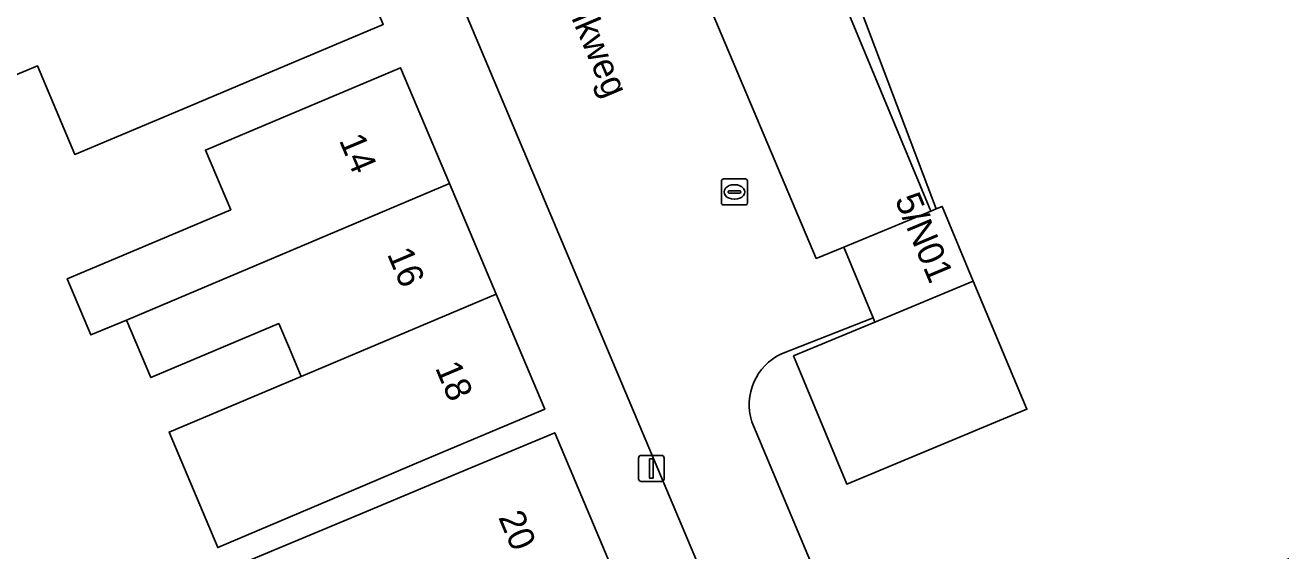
# Model space of a CAD drawing. Extents: x 163008 to 163854, y 382777 to 383982.
# Drawn here: x 163431.03 to 163479.41, y 383722.83 to 383743.09 of the extents above; entities that cross this region are included whole.
import ezdxf

# ---------------------------------------------------------------- set-up
doc = ezdxf.new("R2010")
doc.units = 0
for name, color, linetype in [('IMGEO_Erf', 7, 'Continuous'), ('IMGEO_Groenvoorziening', 7, 'Continuous'), ('IMGEO_Kolk', 7, 'Continuous'), ('IMGEO_Lichtmast', 7, 'Continuous'), ('IMGEO_Openbare_ruimte_label', 7, 'Continuous'), ('IMGEO_Pand', 7, 'Continuous'), ('IMGEO_Pand_nummerreeks', 7, 'Continuous'), ('IMGEO_Parkeervlak_open', 7, 'Continuous'), ('IMGEO_Rijbaan_lokaal_open', 7, 'Continuous')]:
    doc.layers.add(name, color=color, linetype=linetype)

msp = doc.modelspace()

# ---------------------------------------------------------------- linework, layer by layer
at = {"layer": 'IMGEO_Erf'}
for points in [[(163484.24, 383753.007), (163478.705, 383750.753), (163479.549, 383748.648), (163474.597, 383746.632), (163474.786, 383746.168), (163469.645, 383744.074), (163467.836, 383748.515), (163462.26, 383746.244), (163466.131, 383736.012), (163466.359, 383736.107), (163467.556, 383733.227), (163469.62, 383728.292), (163469.186, 383728.112), (163462.685, 383725.408), (163460.631, 383730.348), (163463.77, 383731.653), (163463.704, 383731.812), (163460.166, 383730.426)], [(163431.669, 383707.284), (163429.86, 383711.419), (163417.185, 383705.829), (163408.734, 383725.017), (163421.403, 383730.597), (163423.249, 383726.41), (163427.163, 383728.136), (163428.991, 383723.99), (163428.798, 383723.904), (163429.916, 383721.368), (163427.691, 383720.387), (163426.573, 383722.923), (163425.078, 383722.264), (163427.393, 383717.013), (163437.116, 383721.301), (163441.88, 383712.227), (163441.992, 383712.04), (163446.407, 383704.605), (163446.777, 383704.826), (163447.787, 383705.429), (163454.082, 383708.07), (163458.694, 383709.998), (163461.602, 383711.293), (163445.277, 383750)], [(163444.826, 383743.12), (163440.22, 383741.175), (163437.306, 383739.944), (163432.939, 383738.11), (163431.498, 383741.528), (163428.734, 383740.363), (163427.491, 383743.311)], [(163459.027, 383727.812), (163471.118, 383699.002), (163477.064, 383702.243), (163473.403, 383700.745), (163472.41, 383703.169), (163472.203, 383703.084), (163471.735, 383704.237), (163471.16, 383704.004), (163470.086, 383706.649), (163470.644, 383706.876), (163468.802, 383711.434), (163473.222, 383713.222), (163472.498, 383714.959), (163474.299, 383715.711), (163472.986, 383719.133), (163473.999, 383719.645), (163477.114, 383721.219), (163478.462, 383721.9), (163480.166, 383722.761)]]:
    msp.add_lwpolyline(points, dxfattribs=at)
for points in [[(163436.571, 383727.41), (163441.658, 383729.558), (163441.337, 383730.318), (163441.207, 383730.626), (163440.798, 383731.593), (163435.867, 383729.511), (163434.93, 383731.73), (163433.563, 383731.153), (163432.648, 383733.319), (163434.015, 383733.896), (163438.946, 383735.979), (163437.975, 383738.278), (163440.885, 383739.507), (163445.491, 383741.452), (163447.377, 383736.986), (163449.174, 383732.732), (163451.046, 383728.299), (163446.44, 383726.354), (163443.599, 383725.154), (163438.447, 383722.964)], [(163437.505, 383721.559), (163443.781, 383724.188), (163446.817, 383725.457), (163451.43, 383727.385), (163454.072, 383721.138), (163456.223, 383716.054), (163458.371, 383710.975), (163453.758, 383709.047), (163450.676, 383707.773), (163448.996, 383711.778), (163446.138, 383710.583), (163446.626, 383709.415), (163444.234, 383708.415), (163443.164, 383710.532), (163442.015, 383712.806), (163447.587, 383715.135), (163446.429, 383717.906), (163444.789, 383721.83), (163438.502, 383719.203)]]:
    msp.add_lwpolyline(points, close=True, dxfattribs=at)
msp.add_arc((163461.081, 383728.472), 2.157, 115.0854, 197.8261, dxfattribs=at)
at = {"layer": 'IMGEO_Groenvoorziening'}
msp.add_lwpolyline([(163461.029, 383749.478), (163460.885, 383749.858), (163460.841, 383749.974), (163460.573, 383749.863), (163460.513, 383750), (163459.039, 383753.593), (163457.558, 383757.2), (163456.574, 383759.597), (163454.566, 383764.487), (163453.445, 383764.041), (163453.99, 383762.749), (163454.656, 383763.022), (163460.072, 383750), (163465.925, 383735.926), (163466.131, 383736.012), (163462.26, 383746.244), (163460.955, 383749.448)], close=True, dxfattribs=at)
at = {"layer": 'IMGEO_Kolk'}
for p, q in [((163457.855, 383736.239), (163457.855, 383737.091)), ((163457.93, 383737.165), (163458.782, 383737.165)), ((163458.343, 383736.945), (163458.368, 383736.945)), ((163458.856, 383737.091), (163458.856, 383736.239)), ((163458.114, 383736.659), (163458.114, 383736.671)), ((163458.552, 383736.622), (163458.154, 383736.622)), ((163458.157, 383736.708), (163458.555, 383736.708)), ((163458.366, 383736.385), (163458.341, 383736.385)), ((163458.598, 383736.671), (163458.598, 383736.659)), ((163458.782, 383736.165), (163457.93, 383736.165))]:
    msp.add_line(p, q, dxfattribs=at)
for points in [[(163457.855, 383736.239), (163457.855, 383737.091)], [(163457.93, 383737.165), (163458.782, 383737.165)], [(163458.856, 383737.091), (163458.856, 383736.239)], [(163458.782, 383736.165), (163457.93, 383736.165)]]:
    msp.add_lwpolyline(points, dxfattribs=at)
for centre, radius, start, end in [((163457.932, 383737.089), 0.0765, 91.552, 178.448), ((163457.932, 383737.089), 0.0765, 91.552, 178.448), ((163458.78, 383737.089), 0.0765, 1.552, 88.448), ((163458.78, 383737.089), 0.0765, 1.552, 88.448), ((163457.932, 383736.241), 0.0765, 181.552, 268.448), ((163457.932, 383736.241), 0.0765, 181.552, 268.448), ((163458.154, 383736.668), 0.0403, 85.8775, 175.7526), ((163458.151, 383736.658), 0.0366, 178.938, 274.7102), ((163458.555, 383736.665), 0.043, 264.8664, 352.4533), ((163458.559, 383736.67), 0.0386, 1.7309, 96.639), ((163458.78, 383736.241), 0.0765, 271.552, 358.448), ((163458.78, 383736.241), 0.0765, 271.552, 358.448)]:
    msp.add_arc(centre, radius, start, end, dxfattribs=at)
for centre, major_axis, ratio, start_param, end_param in [((163458.342, 383736.665), (-0.387, 0.002), 0.722429, 4.712389, 7.853982), ((163458.367, 383736.665), (-0.39, 0.002), 0.717154, 1.570796, 4.712389)]:
    msp.add_ellipse(centre, major_axis=major_axis, ratio=ratio, start_param=start_param, end_param=end_param, dxfattribs=at)
at = {"layer": 'IMGEO_Lichtmast'}
for p, q in [((163454.657, 383725.612), (163454.657, 383726.412)), ((163454.657, 383726.412), (163454.657, 383725.612)), ((163454.757, 383726.512), (163455.547, 383726.512)), ((163455.547, 383726.512), (163454.757, 383726.512)), ((163455.647, 383726.412), (163455.647, 383725.612)), ((163455.647, 383725.612), (163455.647, 383726.412)), ((163455.547, 383725.512), (163454.757, 383725.512)), ((163454.757, 383725.512), (163455.547, 383725.512))]:
    msp.add_line(p, q, dxfattribs=at)
msp.add_lwpolyline([(163455.077, 383726.387), (163455.227, 383726.387), (163455.227, 383725.637), (163455.077, 383725.637), (163455.077, 383726.387)], dxfattribs=at)
for centre, start, end in [((163454.757, 383726.412), 90, 180), ((163454.757, 383726.412), 90, 180), ((163455.547, 383726.412), 0, 90), ((163455.547, 383726.412), 360, 90), ((163454.757, 383725.612), 180, 270), ((163454.757, 383725.612), 180, 270), ((163455.547, 383725.612), 270, 0), ((163455.547, 383725.612), 270, 0)]:
    msp.add_arc(centre, 0.1, start, end, dxfattribs=at)
at = {"layer": 'IMGEO_Pand'}
for points in [[(163442.443, 383748.782), (163429.8, 383743.463), (163429.505, 383744.16), (163427.491, 383743.311), (163428.734, 383740.363), (163431.498, 383741.528), (163432.939, 383738.11), (163437.306, 383739.944), (163440.22, 383741.175), (163444.826, 383743.12)], [(163447.377, 383736.986), (163445.491, 383741.452), (163440.885, 383739.507), (163437.975, 383738.278), (163438.946, 383735.979), (163434.015, 383733.896), (163432.648, 383733.319), (163433.563, 383731.153), (163434.93, 383731.73)], [(163449.174, 383732.732), (163447.377, 383736.986), (163434.93, 383731.73), (163435.867, 383729.511), (163440.798, 383731.593), (163441.207, 383730.626), (163441.337, 383730.318), (163441.658, 383729.558)], [(163463.77, 383731.653), (163467.556, 383733.227), (163466.359, 383736.107), (163466.131, 383736.012), (163465.925, 383735.926), (163462.572, 383734.532), (163463.704, 383731.812)], [(163463.77, 383731.653), (163460.631, 383730.348), (163462.685, 383725.408), (163469.186, 383728.112), (163469.62, 383728.292), (163467.556, 383733.227)], [(163451.046, 383728.299), (163449.174, 383732.732), (163441.658, 383729.558), (163436.571, 383727.41), (163438.447, 383722.964), (163443.599, 383725.154), (163446.44, 383726.354)], [(163454.072, 383721.138), (163451.43, 383727.385), (163446.817, 383725.457), (163443.781, 383724.188), (163437.505, 383721.559), (163438.502, 383719.203), (163444.789, 383721.83), (163446.429, 383717.906)]]:
    msp.add_lwpolyline(points, close=True, dxfattribs=at)
at = {"layer": 'IMGEO_Parkeervlak_open'}
msp.add_lwpolyline([(163465.925, 383735.926), (163460.072, 383750), (163454.656, 383763.022), (163453.99, 383762.749), (163450.099, 383761.108), (163454.789, 383750), (163461.499, 383734.106), (163462.572, 383734.532)], close=True, dxfattribs=at)
at = {"layer": 'IMGEO_Rijbaan_lokaal_open'}
for points in [[(163444.875, 383761.26), (163435.299, 383784.061), (163431.561, 383782.519), (163432.933, 383779.266), (163441.686, 383758.513), (163443.099, 383755.163), (163445.277, 383750), (163461.602, 383711.293), (163463.715, 383706.284), (163467.757, 383696.699), (163471.458, 383698.277), (163471.118, 383699.002), (163459.027, 383727.812)], [(163460.166, 383730.426), (163463.704, 383731.812), (163462.572, 383734.532), (163461.499, 383734.106), (163454.789, 383750)]]:
    msp.add_lwpolyline(points, dxfattribs=at)
msp.add_arc((163461.081, 383728.472), 2.157, 115.0854, 197.8261, dxfattribs=at)

# ---------------------------------------------------------------- texts
at = {"layer": 'IMGEO_Openbare_ruimte_label'}
msp.add_text('Karnemelkweg', height=1, rotation=292.8976, dxfattribs=at).set_placement((163449.951, 383748.373))
at = {"layer": 'IMGEO_Pand_nummerreeks'}
for s, rotation, p in [('14', 292.8952, (163443.108, 383738.661)), ('5/N01', 292.7416, (163464.52, 383736.373)), ('16', 292.8952, (163444.96, 383734.276)), ('18', 292.8952, (163446.813, 383729.889)), ('20', 292.9271, (163449.245, 383724.13))]:
    msp.add_text(s, height=1, rotation=rotation, dxfattribs=at).set_placement(p)

doc.saveas('drawing.dxf')
